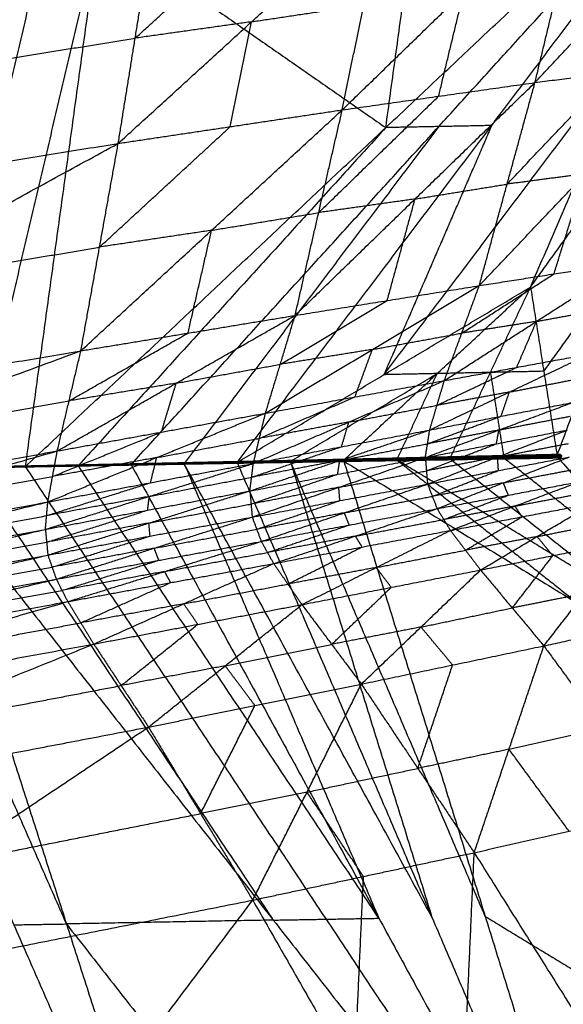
# Model space of a CAD drawing. Header units: millimetres. Extents: x -106 to 110, y -96 to 120.
# Tile 937 of 1020: x 104.61 to 105.87, y 28.83 to 31.1. Entities that reach past the tile are written whole.
import ezdxf

# ---------------------------------------------------------------- set-up
doc = ezdxf.new("R2010")
doc.units = ezdxf.units.MM
doc.header["$MEASUREMENT"] = 0
doc.layers.add('Default', color=7, linetype='Continuous', true_color=0x000000)

msp = doc.modelspace()

# ---------------------------------------------------------------- linework, layer by layer
at = {"layer": 'Default'}
for points in [[(103.8963, 30.0567, 11.5205), (104.4322, 31.3075, 10.8724), (104.9682, 32.5583, 10.2243)], [(104.1387, 30.0609, 11.6624), (104.5534, 31.3096, 10.9433), (104.9682, 32.5583, 10.2243)], [(104.3819, 30.0653, 11.8054), (104.675, 31.3118, 11.0148), (104.9682, 32.5583, 10.2243)], [(104.6258, 30.0699, 11.9495), (104.797, 31.3141, 11.0869), (104.9682, 32.5583, 10.2243)], [(105.4593, 30.8536, 11.7642), (105.5449, 31.4757, 11.3329), (105.6305, 32.0978, 10.9016)], [(104.6258, 30.0699, 11.9495), (105.4593, 30.8536, 11.7642), (106.2928, 31.6372, 11.5789)], [(104.8705, 30.0746, 12.0946), (105.5817, 30.8559, 11.8368), (106.2928, 31.6372, 11.5789)], [(105.1158, 30.0795, 12.2406), (105.7043, 30.8584, 11.9098), (106.2928, 31.6372, 11.5789)], [(105.7942, 30.485, 12.2316), (106.0435, 31.0611, 11.9053), (106.2928, 31.6372, 11.5789)], [(105.8045, 30.9577, 13.469), (106.0504, 31.2205, 13.3188), (106.2964, 31.4833, 13.1685)], [(105.3587, 30.8946, 13.598), (105.6398, 31.1672, 13.4906), (105.9208, 31.4398, 13.3832)], [(105.8045, 30.9577, 13.469), (105.8627, 31.1988, 13.4261), (105.9208, 31.4398, 13.3832)], [(104.8403, 30.817, 13.6633), (105.149, 31.0983, 13.6061), (105.4576, 31.3797, 13.5488)], [(105.3587, 30.8946, 13.598), (105.4082, 31.1372, 13.5734), (105.4576, 31.3797, 13.5488)], [(104.8795, 31.0603, 13.6547), (105.0338, 31.2009, 13.626), (105.1882, 31.3416, 13.5974)], [(104.5039, 30.0676, 11.8774), (104.6504, 30.6908, 11.4822), (104.797, 31.3141, 11.0869)], [(104.797, 31.3141, 11.0869), (105.1282, 31.0838, 11.4255), (105.4593, 30.8536, 11.7642)], [(103.6382, 30.6239, 13.5552), (104.2784, 30.9637, 13.6006), (104.9187, 31.3035, 13.646)], [(104.8403, 30.817, 13.6633), (104.8795, 31.0603, 13.6547), (104.9187, 31.3035, 13.646)], [(105.5816, 30.9262, 13.5335), (105.6107, 31.0467, 13.512), (105.6398, 31.1672, 13.4906)], [(105.149, 31.0983, 13.6061), (105.2786, 31.1178, 13.5897), (105.4082, 31.1372, 13.5734)], [(105.149, 31.0983, 13.6061), (105.0142, 31.0793, 13.6304), (104.8795, 31.0603, 13.6547)], [(105.0995, 30.8558, 13.6307), (105.1242, 30.9771, 13.6184), (105.149, 31.0983, 13.6061)], [(104.2784, 30.9637, 13.6006), (104.5789, 31.012, 13.6276), (104.8795, 31.0603, 13.6547)], [(105.455, 30.2822, 12.2361), (105.7493, 30.6717, 12.0707), (106.0435, 31.0611, 11.9053)], [(105.7942, 30.485, 12.2316), (106.0033, 30.7746, 12.0979), (106.2124, 31.0642, 11.9641)], [(105.8557, 30.0952, 12.6841), (106.034, 30.5797, 12.3241), (106.2124, 31.0642, 11.9641)], [(105.6756, 30.4881, 13.5662), (105.9209, 30.7467, 13.4297), (106.1662, 31.0052, 13.2932)], [(105.8045, 30.9577, 13.469), (105.9853, 30.9815, 13.3811), (106.1662, 31.0052, 13.2932)], [(105.74, 30.7229, 13.5176), (105.8627, 30.8522, 13.4494), (105.9853, 30.9815, 13.3811)], [(105.2495, 30.4193, 13.6559), (105.527, 30.6885, 13.5625), (105.8045, 30.9577, 13.469)], [(105.3587, 30.8946, 13.598), (105.5816, 30.9262, 13.5335), (105.8045, 30.9577, 13.469)], [(105.6756, 30.4881, 13.5662), (105.74, 30.7229, 13.5176), (105.8045, 30.9577, 13.469)], [(105.3041, 30.657, 13.6269), (105.4428, 30.7916, 13.5802), (105.5816, 30.9262, 13.5335)], [(104.7539, 30.3375, 13.687), (105.0563, 30.6161, 13.6425), (105.3587, 30.8946, 13.598)], [(104.8403, 30.817, 13.6633), (105.0995, 30.8558, 13.6307), (105.3587, 30.8946, 13.598)], [(105.2495, 30.4193, 13.6559), (105.3041, 30.657, 13.6269), (105.3587, 30.8946, 13.598)], [(105.4593, 30.8536, 11.7642), (105.1038, 30.4629, 11.8931), (104.7482, 30.0722, 12.022)], [(104.7971, 30.5773, 13.6752), (104.9483, 30.7165, 13.6529), (105.0995, 30.8558, 13.6307)], [(105.5817, 30.8559, 11.8368), (105.2874, 30.4665, 12.0022), (104.9932, 30.077, 12.1676)], [(105.7043, 30.8584, 11.9098), (105.5797, 30.5703, 12.073), (105.455, 30.2822, 12.2361)], [(105.5817, 30.8559, 11.8368), (105.5205, 30.8547, 11.8005), (105.4593, 30.8536, 11.7642)], [(105.7043, 30.8584, 11.9098), (105.643, 30.8571, 11.8733), (105.5817, 30.8559, 11.8368)], [(103.6041, 30.1426, 13.5344), (104.2222, 30.4798, 13.5989), (104.8403, 30.817, 13.6633)], [(103.6382, 30.6239, 13.5552), (104.2392, 30.7204, 13.6093), (104.8403, 30.817, 13.6633)], [(104.7539, 30.3375, 13.687), (104.7971, 30.5773, 13.6752), (104.8403, 30.817, 13.6633)], [(105.9209, 30.7467, 13.4297), (105.8305, 30.7348, 13.4737), (105.74, 30.7229, 13.5176)], [(105.8483, 30.5153, 13.499), (105.8846, 30.631, 13.4643), (105.9209, 30.7467, 13.4297)], [(105.527, 30.6885, 13.5625), (105.6335, 30.7057, 13.5401), (105.74, 30.7229, 13.5176)], [(105.527, 30.6885, 13.5625), (105.4156, 30.6727, 13.5947), (105.3041, 30.657, 13.6269)], [(105.4626, 30.4537, 13.6111), (105.4948, 30.5711, 13.5868), (105.527, 30.6885, 13.5625)], [(105.0563, 30.6161, 13.6425), (105.1802, 30.6365, 13.6347), (105.3041, 30.657, 13.6269)], [(105.0563, 30.6161, 13.6425), (104.9267, 30.5967, 13.6588), (104.7971, 30.5773, 13.6752)], [(105.0017, 30.3784, 13.6715), (105.029, 30.4972, 13.657), (105.0563, 30.6161, 13.6425)], [(104.2222, 30.4798, 13.5989), (104.5097, 30.5285, 13.637), (104.7971, 30.5773, 13.6752)], [(105.8249, 30.2901, 12.4579), (105.9295, 30.4349, 12.391), (106.034, 30.5797, 12.3241)], [(105.5947, 30.2685, 13.6256), (105.8079, 30.4054, 13.5287), (106.0211, 30.5424, 13.4317)], [(105.6756, 30.4881, 13.5662), (105.8483, 30.5153, 13.499), (106.0211, 30.5424, 13.4317)], [(105.6351, 30.3783, 13.5959), (105.7417, 30.4468, 13.5475), (105.8483, 30.5153, 13.499)], [(105.181, 30.1932, 13.6926), (105.4283, 30.3406, 13.6294), (105.6756, 30.4881, 13.5662)], [(105.2495, 30.4193, 13.6559), (105.4626, 30.4537, 13.6111), (105.6756, 30.4881, 13.5662)], [(105.5947, 30.2685, 13.6256), (105.6351, 30.3783, 13.5959), (105.6756, 30.4881, 13.5662)], [(105.1158, 30.0795, 12.2406), (105.455, 30.2822, 12.2361), (105.7942, 30.485, 12.2316)], [(105.3618, 30.0846, 12.3876), (105.578, 30.2848, 12.3096), (105.7942, 30.485, 12.2316)], [(105.6085, 30.0898, 12.5355), (105.7013, 30.2874, 12.3836), (105.7942, 30.485, 12.2316)], [(105.7942, 30.485, 12.2316), (105.8249, 30.2901, 12.4579), (105.8557, 30.0952, 12.6841)], [(105.2153, 30.3062, 13.6743), (105.3389, 30.38, 13.6427), (105.4626, 30.4537, 13.6111)], [(104.6993, 30.1059, 13.7038), (104.9744, 30.2626, 13.6798), (105.2495, 30.4193, 13.6559)], [(104.7539, 30.3375, 13.687), (105.0017, 30.3784, 13.6715), (105.2495, 30.4193, 13.6559)], [(105.181, 30.1932, 13.6926), (105.2153, 30.3062, 13.6743), (105.2495, 30.4193, 13.6559)], [(105.8079, 30.4054, 13.5287), (105.8917, 30.4208, 13.501), (105.9754, 30.4361, 13.4734)], [(105.8079, 30.4054, 13.5287), (105.7215, 30.3919, 13.5623), (105.6351, 30.3783, 13.5959)], [(105.7622, 30.2992, 13.5703), (105.785, 30.3523, 13.5495), (105.8079, 30.4054, 13.5287)], [(104.7266, 30.2217, 13.6954), (104.8642, 30.3001, 13.6834), (105.0017, 30.3784, 13.6715)], [(105.4283, 30.3406, 13.6294), (105.5317, 30.3595, 13.6127), (105.6351, 30.3783, 13.5959)], [(103.5803, 29.9047, 13.5248), (104.1671, 30.1211, 13.6059), (104.7539, 30.3375, 13.687)], [(103.6041, 30.1426, 13.5344), (104.179, 30.2401, 13.6107), (104.7539, 30.3375, 13.687)], [(104.6993, 30.1059, 13.7038), (104.7266, 30.2217, 13.6954), (104.7539, 30.3375, 13.687)], [(105.4283, 30.3406, 13.6294), (105.3218, 30.3234, 13.6519), (105.2153, 30.3062, 13.6743)], [(105.3879, 30.2308, 13.6591), (105.4081, 30.2857, 13.6443), (105.4283, 30.3406, 13.6294)], [(105.5609, 30.1543, 13.6535), (105.7453, 30.2421, 13.5842), (105.9297, 30.3298, 13.515)], [(105.5947, 30.2685, 13.6256), (105.7622, 30.2992, 13.5703), (105.9297, 30.3298, 13.515)], [(104.9744, 30.2626, 13.6798), (105.0949, 30.2844, 13.6771), (105.2153, 30.3062, 13.6743)], [(105.2388, 30.082, 12.3141), (105.4084, 30.1834, 12.3119), (105.578, 30.2848, 12.3096)], [(105.578, 30.2848, 12.3096), (105.5165, 30.2835, 12.2729), (105.455, 30.2822, 12.2361)], [(105.578, 30.2848, 12.3096), (105.5316, 30.186, 12.3856), (105.4852, 30.0872, 12.4616)], [(105.5778, 30.2114, 13.6395), (105.67, 30.2553, 13.6049), (105.7622, 30.2992, 13.5703)], [(105.7013, 30.2874, 12.3836), (105.6397, 30.2861, 12.3466), (105.578, 30.2848, 12.3096)], [(105.8249, 30.2901, 12.4579), (105.7631, 30.2887, 12.4207), (105.7013, 30.2874, 12.3836)], [(105.7013, 30.2874, 12.3836), (105.7167, 30.1899, 12.4967), (105.7321, 30.0925, 12.6098)], [(104.9744, 30.2626, 13.6798), (104.8505, 30.2422, 13.6876), (104.7266, 30.2217, 13.6954)], [(104.9402, 30.1495, 13.6982), (104.9573, 30.2061, 13.689), (104.9744, 30.2626, 13.6798)], [(105.1528, 30.0769, 13.7101), (105.3738, 30.1727, 13.6679), (105.5947, 30.2685, 13.6256)], [(105.181, 30.1932, 13.6926), (105.3879, 30.2308, 13.6591), (105.5947, 30.2685, 13.6256)], [(105.5609, 30.1543, 13.6535), (105.5778, 30.2114, 13.6395), (105.5947, 30.2685, 13.6256)], [(105.7453, 30.2421, 13.5842), (105.8279, 30.258, 13.5593), (105.9105, 30.2739, 13.5343)], [(105.7453, 30.2421, 13.5842), (105.6615, 30.2267, 13.6119), (105.5778, 30.2114, 13.6395)], [(105.726, 30.1861, 13.6036), (105.7357, 30.2141, 13.5939), (105.7453, 30.2421, 13.5842)], [(104.1671, 30.1211, 13.6059), (104.4469, 30.1714, 13.6507), (104.7266, 30.2217, 13.6954)], [(105.1669, 30.135, 13.7014), (105.2774, 30.1829, 13.6802), (105.3879, 30.2308, 13.6591)], [(105.5509, 30.0907, 13.6645), (105.7211, 30.1543, 13.6091), (105.8912, 30.2179, 13.5537)], [(105.5609, 30.1543, 13.6535), (105.726, 30.1861, 13.6036), (105.8912, 30.2179, 13.5537)], [(104.6774, 29.988, 13.7121), (104.9292, 30.0906, 13.7024), (105.181, 30.1932, 13.6926)], [(104.6993, 30.1059, 13.7038), (104.9402, 30.1495, 13.6982), (105.181, 30.1932, 13.6926)], [(105.1528, 30.0769, 13.7101), (105.1669, 30.135, 13.7014), (105.181, 30.1932, 13.6926)], [(105.3738, 30.1727, 13.6679), (105.4758, 30.192, 13.6537), (105.5778, 30.2114, 13.6395)], [(105.3738, 30.1727, 13.6679), (105.2703, 30.1539, 13.6846), (105.1669, 30.135, 13.7014)], [(105.3569, 30.1156, 13.6818), (105.3653, 30.1441, 13.6748), (105.3738, 30.1727, 13.6679)], [(105.5559, 30.1225, 13.659), (105.641, 30.1543, 13.6313), (105.726, 30.1861, 13.6036)], [(105.7211, 30.1543, 13.6091), (105.8032, 30.1702, 13.5852), (105.8854, 30.1861, 13.5613)], [(104.6884, 30.0469, 13.7079), (104.8143, 30.0982, 13.7031), (104.9402, 30.1495, 13.6982)], [(105.1449, 30.0134, 13.717), (105.3529, 30.0838, 13.6852), (105.5609, 30.1543, 13.6535)], [(105.1528, 30.0769, 13.7101), (105.3569, 30.1156, 13.6818), (105.5609, 30.1543, 13.6535)], [(105.5509, 30.0907, 13.6645), (105.7152, 30.1225, 13.6167), (105.8795, 30.1544, 13.5689)], [(105.5509, 30.0907, 13.6645), (105.5559, 30.1225, 13.659), (105.5609, 30.1543, 13.6535)], [(105.5559, 30.0292, 13.6673), (105.7177, 30.0918, 13.6181), (105.8795, 30.1544, 13.5689)], [(105.7211, 30.1543, 13.6091), (105.6385, 30.1384, 13.634), (105.5559, 30.1225, 13.659)], [(105.7152, 30.1225, 13.6167), (105.7181, 30.1384, 13.6129), (105.7211, 30.1543, 13.6091)], [(104.9292, 30.0906, 13.7024), (105.0481, 30.1128, 13.7019), (105.1669, 30.135, 13.7014)], [(105.3529, 30.0838, 13.6852), (105.4544, 30.1032, 13.6721), (105.5559, 30.1225, 13.659)], [(105.5534, 30.0599, 13.6659), (105.6343, 30.0912, 13.6413), (105.7152, 30.1225, 13.6167)], [(105.7177, 30.0918, 13.6181), (105.7998, 30.1075, 13.5945), (105.8819, 30.1232, 13.5709)], [(103.5721, 29.7853, 13.521), (104.1357, 29.9456, 13.6124), (104.6993, 30.1059, 13.7038)], [(103.5803, 29.9047, 13.5248), (104.1398, 30.0053, 13.6143), (104.6993, 30.1059, 13.7038)], [(104.6774, 29.988, 13.7121), (104.6884, 30.0469, 13.7079), (104.6993, 30.1059, 13.7038)], [(105.1489, 30.0451, 13.7136), (105.2529, 30.0804, 13.6977), (105.3569, 30.1156, 13.6818)], [(105.4064, 30.0874, 12.4008), (105.6339, 30.0927, 12.5382), (105.8615, 30.0981, 12.6756)], [(105.4149, 30.0875, 12.4129), (105.6382, 30.0928, 12.5443), (105.8615, 30.0981, 12.6756)], [(105.8583, 30.0976, 12.68), (105.8599, 30.0978, 12.6778), (105.8615, 30.0981, 12.6756)], [(105.8615, 30.0981, 12.6756), (105.8626, 30.0978, 12.6741), (105.8638, 30.0974, 12.6726)], [(104.3986, 30.0662, 11.809), (104.6478, 30.0709, 11.954), (104.8971, 30.0756, 12.0989)], [(104.402, 30.0665, 11.8119), (104.6529, 30.0715, 11.9582), (104.9038, 30.0766, 12.1045)], [(104.402, 30.0665, 11.8119), (104.6496, 30.0711, 11.9554), (104.8971, 30.0756, 12.0989)], [(104.4047, 30.0663, 11.8162), (104.6543, 30.0715, 11.9604), (104.9038, 30.0766, 12.1045)], [(104.4047, 30.0663, 11.8162), (104.657, 30.0714, 11.9645), (104.9094, 30.0765, 12.1129)], [(104.6258, 30.0699, 11.9495), (104.7676, 30.0732, 12.0312), (104.9094, 30.0765, 12.1129)], [(104.6496, 30.0711, 11.9554), (104.775, 30.0736, 12.0286), (104.9005, 30.0761, 12.1017)], [(104.9005, 30.0761, 12.1017), (104.7767, 30.0738, 12.03), (104.6529, 30.0715, 11.9582)], [(104.6543, 30.0715, 11.9604), (104.7804, 30.074, 12.0345), (104.9066, 30.0766, 12.1087)], [(104.9066, 30.0766, 12.1087), (104.7818, 30.074, 12.0366), (104.657, 30.0714, 11.9645)], [(104.6718, 29.9246, 13.7154), (104.9123, 30.0008, 13.7128), (105.1528, 30.0769, 13.7101)], [(104.6774, 29.988, 13.7121), (104.9151, 30.0324, 13.7111), (105.1528, 30.0769, 13.7101)], [(104.9292, 30.0906, 13.7024), (104.8088, 30.0687, 13.7051), (104.6884, 30.0469, 13.7079)], [(104.8899, 30.0756, 12.1037), (104.819, 30.0739, 12.0629), (104.7482, 30.0722, 12.022)], [(104.7676, 30.0732, 12.0312), (104.8288, 30.0744, 12.0675), (104.8899, 30.0756, 12.1037)], [(104.8705, 30.0746, 12.0946), (104.9932, 30.077, 12.1676), (105.1158, 30.0795, 12.2406)], [(104.8705, 30.0735, 12.0939), (104.9932, 30.0757, 12.1669), (105.116, 30.0779, 12.2398)], [(104.8705, 30.0746, 12.0946), (104.8899, 30.0756, 12.1037), (104.9094, 30.0765, 12.1129)], [(104.999, 30.0758, 12.168), (104.9376, 30.0747, 12.1315), (104.8762, 30.0736, 12.095)], [(104.8762, 30.0736, 12.095), (104.9347, 30.0747, 12.1309), (104.9932, 30.0757, 12.1669)], [(104.8819, 30.0738, 12.0961), (105.1281, 30.078, 12.242), (105.3744, 30.0821, 12.3878)], [(104.8819, 30.0738, 12.0961), (104.999, 30.0758, 12.168), (105.116, 30.0779, 12.2398)], [(105.132, 30.0783, 12.2419), (105.0089, 30.0762, 12.169), (104.8858, 30.0741, 12.0961)], [(104.8897, 30.0745, 12.0961), (105.1377, 30.0789, 12.2422), (105.3858, 30.0833, 12.3882)], [(104.8897, 30.0745, 12.0961), (105.132, 30.0783, 12.2419), (105.3744, 30.0821, 12.3878)], [(104.8897, 30.0745, 12.0961), (104.8934, 30.0751, 12.0975), (104.8971, 30.0756, 12.0989)], [(104.8899, 30.0756, 12.1037), (104.9513, 30.0768, 12.1402), (105.0126, 30.078, 12.1768)], [(104.9932, 30.077, 12.1676), (104.9415, 30.0763, 12.1357), (104.8899, 30.0756, 12.1037)], [(105.1414, 30.0795, 12.2436), (105.0174, 30.0773, 12.1705), (104.8934, 30.0751, 12.0975)], [(104.8971, 30.0756, 12.0989), (105.1468, 30.0806, 12.2457), (105.3965, 30.0855, 12.3925)], [(104.8971, 30.0756, 12.0989), (105.1414, 30.0795, 12.2436), (105.3858, 30.0833, 12.3882)], [(104.8971, 30.0756, 12.0989), (104.9005, 30.0761, 12.1017), (104.9038, 30.0766, 12.1045)], [(105.1502, 30.081, 12.2485), (105.0253, 30.0786, 12.1751), (104.9005, 30.0761, 12.1017)], [(104.9038, 30.0766, 12.1045), (105.1551, 30.082, 12.2527), (105.4064, 30.0874, 12.4008)], [(104.9038, 30.0766, 12.1045), (105.1502, 30.081, 12.2485), (105.3965, 30.0855, 12.3925)], [(104.9038, 30.0766, 12.1045), (104.9066, 30.0766, 12.1087), (104.9094, 30.0765, 12.1129)], [(105.1579, 30.082, 12.2568), (105.0322, 30.0793, 12.1828), (104.9066, 30.0766, 12.1087)], [(104.9094, 30.0765, 12.1129), (105.1621, 30.082, 12.2629), (105.4149, 30.0875, 12.4129)], [(104.9094, 30.0765, 12.1129), (105.1579, 30.082, 12.2568), (105.4064, 30.0874, 12.4008)], [(104.9094, 30.0765, 12.1129), (105.0126, 30.078, 12.1768), (105.1158, 30.0795, 12.2406)], [(104.9151, 30.0324, 13.7111), (104.9222, 30.0615, 13.7067), (104.9292, 30.0906, 13.7024)], [(104.9932, 30.0757, 12.1669), (105.2183, 29.5506, 11.678), (105.4433, 29.0254, 11.1891)], [(105.5661, 29.0276, 11.2621), (105.2797, 29.5517, 11.7145), (104.9932, 30.0757, 12.1669)], [(104.999, 30.0758, 12.168), (105.1221, 30.0779, 12.2409), (105.2452, 30.08, 12.3138)], [(105.1281, 30.078, 12.242), (105.0635, 30.0769, 12.205), (104.999, 30.0758, 12.168)], [(105.2654, 30.0835, 12.3268), (105.139, 30.0807, 12.2518), (105.0126, 30.078, 12.1768)], [(105.1158, 30.0795, 12.2406), (105.2654, 30.0835, 12.3268), (105.4149, 30.0875, 12.4129)], [(105.1158, 30.0795, 12.2406), (105.2388, 30.082, 12.3141), (105.3618, 30.0846, 12.3876)], [(105.116, 30.0779, 12.2398), (105.2392, 30.0801, 12.3133), (105.3623, 30.0823, 12.3867)], [(105.116, 30.0779, 12.2398), (105.2452, 30.08, 12.3138), (105.3744, 30.0821, 12.3878)], [(105.116, 30.0779, 12.2398), (105.5661, 29.0276, 11.2621), (106.0162, 27.9773, 10.2843)], [(105.1281, 30.078, 12.242), (105.1301, 30.0781, 12.242), (105.132, 30.0783, 12.2419)], [(105.132, 30.0783, 12.2419), (105.256, 30.0805, 12.315), (105.3801, 30.0827, 12.388)], [(105.3801, 30.0827, 12.388), (105.2589, 30.0808, 12.3151), (105.1377, 30.0789, 12.2422)], [(105.1377, 30.0789, 12.2422), (105.1396, 30.0792, 12.2429), (105.1414, 30.0795, 12.2436)], [(105.1414, 30.0795, 12.2436), (105.2663, 30.0819, 12.317), (105.3911, 30.0844, 12.3904)], [(105.1449, 30.0134, 13.717), (105.3479, 30.052, 13.6907), (105.5509, 30.0907, 13.6645)], [(105.1449, 30.0134, 13.717), (105.1489, 30.0451, 13.7136), (105.1528, 30.0769, 13.7101)], [(105.3911, 30.0844, 12.3904), (105.269, 30.0825, 12.3181), (105.1468, 30.0806, 12.2457)], [(105.1468, 30.0806, 12.2457), (105.1485, 30.0808, 12.2471), (105.1502, 30.081, 12.2485)], [(105.3529, 30.0838, 13.6852), (105.2509, 30.0645, 13.6994), (105.1489, 30.0451, 13.7136)], [(105.1502, 29.9529, 13.7188), (105.3506, 30.0218, 13.6916), (105.5509, 30.0907, 13.6645)], [(105.1502, 30.081, 12.2485), (105.2758, 30.0837, 12.3226), (105.4015, 30.0864, 12.3967)], [(105.4015, 30.0864, 12.3967), (105.2783, 30.0842, 12.3247), (105.1551, 30.082, 12.2527)], [(105.1551, 30.082, 12.2527), (105.1565, 30.082, 12.2548), (105.1579, 30.082, 12.2568)], [(105.1579, 30.082, 12.2568), (105.2842, 30.0847, 12.3319), (105.4106, 30.0874, 12.4069)], [(105.4106, 30.0874, 12.4069), (105.2864, 30.0847, 12.3349), (105.1621, 30.082, 12.2629)], [(105.1621, 30.082, 12.2629), (105.2137, 30.0827, 12.2948), (105.2654, 30.0835, 12.3268)], [(105.3884, 30.086, 12.4003), (105.3136, 30.084, 12.3572), (105.2388, 30.082, 12.3141)], [(105.2392, 30.0801, 12.3133), (105.3037, 30.0812, 12.3503), (105.3683, 30.0822, 12.3873)], [(105.2452, 30.08, 12.3138), (105.2422, 30.0801, 12.3135), (105.2392, 30.0801, 12.3133)], [(105.2392, 30.0801, 12.3133), (105.4026, 29.5539, 11.7877), (105.5661, 29.0276, 11.2621)], [(105.6893, 29.0298, 11.3355), (105.4642, 29.555, 11.8244), (105.2392, 30.0801, 12.3133)], [(105.2654, 30.0835, 12.3268), (105.3269, 30.0848, 12.3635), (105.3884, 30.086, 12.4003)], [(105.3479, 30.052, 13.6907), (105.3504, 30.0679, 13.688), (105.3529, 30.0838, 13.6852)], [(105.3618, 30.0846, 12.3876), (105.4852, 30.0872, 12.4616), (105.6085, 30.0898, 12.5355)], [(105.3618, 30.0846, 12.3876), (105.3884, 30.086, 12.4003), (105.4149, 30.0875, 12.4129)], [(105.3623, 30.0823, 12.3867), (105.4858, 30.0846, 12.4606), (105.6093, 30.0869, 12.5345)], [(105.3623, 30.0823, 12.3867), (105.3683, 30.0822, 12.3873), (105.3744, 30.0821, 12.3878)], [(105.3623, 30.0823, 12.3867), (105.6893, 29.0298, 11.3355), (106.0162, 27.9773, 10.2843)], [(105.3623, 30.0823, 12.3867), (105.9043, 29.7533, 12.2115), (106.4463, 29.4243, 12.0364)], [(105.3683, 30.0822, 12.3873), (105.4271, 30.0834, 12.4239), (105.4858, 30.0846, 12.4606)], [(105.3744, 30.0821, 12.3878), (105.6189, 30.0861, 12.5313), (105.8635, 30.09, 12.6748)], [(105.3744, 30.0821, 12.3878), (105.6174, 30.086, 12.5334), (105.8604, 30.0898, 12.679)], [(105.3744, 30.0821, 12.3878), (105.4918, 30.0845, 12.4612), (105.6093, 30.0869, 12.5345)], [(105.3744, 30.0821, 12.3878), (105.3801, 30.0827, 12.388), (105.3858, 30.0833, 12.3882)], [(105.3801, 30.0827, 12.388), (105.4995, 30.0844, 12.4597), (105.6189, 30.0861, 12.5313)], [(105.3858, 30.0833, 12.3882), (105.6258, 30.0883, 12.5295), (105.8659, 30.0933, 12.6707)], [(105.3858, 30.0833, 12.3882), (105.6258, 30.0879, 12.5296), (105.8658, 30.0924, 12.671)], [(105.3858, 30.0833, 12.3882), (105.6255, 30.0873, 12.5302), (105.8652, 30.0912, 12.6722)], [(105.3858, 30.0833, 12.3882), (105.6246, 30.0867, 12.5315), (105.8635, 30.09, 12.6748)], [(105.3858, 30.0833, 12.3882), (105.3911, 30.0844, 12.3904), (105.3965, 30.0855, 12.3925)], [(105.3884, 30.086, 12.4003), (105.45, 30.0873, 12.4372), (105.5117, 30.0886, 12.4742)], [(105.4852, 30.0872, 12.4616), (105.4368, 30.0866, 12.4309), (105.3884, 30.086, 12.4003)], [(105.6312, 30.0894, 12.5316), (105.5112, 30.0869, 12.461), (105.3911, 30.0844, 12.3904)], [(105.3965, 30.0855, 12.3925), (105.6308, 30.0909, 12.5319), (105.865, 30.0963, 12.6712)], [(105.3965, 30.0855, 12.3925), (105.631, 30.0905, 12.5317), (105.8655, 30.0954, 12.6708)], [(105.3965, 30.0855, 12.3925), (105.6312, 30.0899, 12.5316), (105.8658, 30.0943, 12.6706)], [(105.3965, 30.0855, 12.3925), (105.6312, 30.0894, 12.5316), (105.8659, 30.0933, 12.6707)], [(105.3965, 30.0855, 12.3925), (105.4015, 30.0864, 12.3967), (105.4064, 30.0874, 12.4008)], [(105.4015, 30.0864, 12.3967), (105.5161, 30.0887, 12.4643), (105.6308, 30.0909, 12.5319)], [(105.4064, 30.0874, 12.4008), (105.6351, 30.0924, 12.5367), (105.8638, 30.0974, 12.6726)], [(105.4064, 30.0874, 12.4008), (105.6357, 30.0918, 12.536), (105.865, 30.0963, 12.6712)], [(105.4064, 30.0874, 12.4008), (105.4106, 30.0874, 12.4069), (105.4149, 30.0875, 12.4129)], [(105.6382, 30.0928, 12.5443), (105.5244, 30.0901, 12.4756), (105.4106, 30.0874, 12.4069)], [(105.4149, 30.0875, 12.4129), (105.6366, 30.0925, 12.5465), (105.8583, 30.0976, 12.68)], [(105.4149, 30.0875, 12.4129), (105.6358, 30.0921, 12.5476), (105.8568, 30.0966, 12.6823)], [(105.4149, 30.0875, 12.4129), (105.5117, 30.0886, 12.4742), (105.6085, 30.0898, 12.5355)], [(105.4858, 30.0846, 12.4606), (105.4888, 30.0846, 12.4609), (105.4918, 30.0845, 12.4612)], [(105.4858, 30.0846, 12.4606), (105.6951, 29.919, 12.3361), (105.9043, 29.7533, 12.2115)], [(106.0278, 29.7556, 12.2854), (105.7568, 29.9201, 12.373), (105.4858, 30.0846, 12.4606)], [(105.6174, 30.086, 12.5334), (105.5546, 30.0852, 12.4973), (105.4918, 30.0845, 12.4612)], [(105.7326, 30.0932, 12.6089), (105.6222, 30.0909, 12.5415), (105.5117, 30.0886, 12.4742)], [(105.5117, 30.0886, 12.4742), (105.5738, 30.0903, 12.5109), (105.6358, 30.0921, 12.5476)], [(105.5509, 30.0907, 13.6645), (105.5534, 30.0599, 13.6659), (105.5559, 30.0292, 13.6673)], [(105.7177, 30.0918, 13.6181), (105.6355, 30.0759, 13.642), (105.5534, 30.0599, 13.6659)], [(105.5559, 30.0292, 13.6673), (105.72, 30.0606, 13.6201), (105.8842, 30.092, 13.5729)], [(105.5782, 29.9725, 13.6608), (105.7312, 30.0322, 13.6169), (105.8842, 30.092, 13.5729)], [(105.6085, 30.0898, 12.5355), (105.7326, 30.0932, 12.6089), (105.8568, 30.0966, 12.6823)], [(105.6085, 30.0898, 12.5355), (105.7321, 30.0925, 12.6098), (105.8557, 30.0952, 12.6841)], [(105.6093, 30.0869, 12.5345), (105.7332, 30.0891, 12.6089), (105.857, 30.0914, 12.6832)], [(105.6093, 30.0869, 12.5345), (105.7349, 30.0883, 12.6068), (105.8604, 30.0898, 12.679)], [(105.6093, 30.0869, 12.5345), (106.0278, 29.7556, 12.2854), (106.4463, 29.4243, 12.0364)], [(105.6174, 30.086, 12.5334), (105.7397, 30.0879, 12.6052), (105.8619, 30.0899, 12.6769)], [(105.7349, 30.0883, 12.6068), (105.6761, 30.0871, 12.5701), (105.6174, 30.086, 12.5334)], [(105.8619, 30.0899, 12.6769), (105.7404, 30.088, 12.6041), (105.6189, 30.0861, 12.5313)], [(105.6189, 30.0861, 12.5313), (105.6218, 30.0864, 12.5314), (105.6246, 30.0867, 12.5315)], [(105.6246, 30.0867, 12.5315), (105.7445, 30.0886, 12.6025), (105.8644, 30.0906, 12.6735)], [(105.6255, 30.0873, 12.5302), (105.6251, 30.087, 12.5309), (105.6246, 30.0867, 12.5315)], [(105.6255, 30.0873, 12.5302), (105.7455, 30.0895, 12.6009), (105.8655, 30.0918, 12.6716)], [(105.6258, 30.0879, 12.5296), (105.6257, 30.0876, 12.5299), (105.6255, 30.0873, 12.5302)], [(105.8659, 30.0929, 12.6709), (105.7459, 30.0906, 12.6002), (105.6258, 30.0883, 12.5295)], [(105.6258, 30.0883, 12.5295), (105.6285, 30.0888, 12.5305), (105.6312, 30.0894, 12.5316)], [(105.6258, 30.0883, 12.5295), (105.6258, 30.0881, 12.5296), (105.6258, 30.0879, 12.5296)], [(105.8652, 30.0959, 12.671), (105.748, 30.0934, 12.6015), (105.6308, 30.0909, 12.5319)], [(105.6308, 30.0909, 12.5319), (105.6332, 30.0914, 12.534), (105.6357, 30.0918, 12.536)], [(105.631, 30.0905, 12.5317), (105.7481, 30.0932, 12.6014), (105.8652, 30.0959, 12.671)], [(105.8656, 30.0949, 12.6707), (105.7483, 30.0927, 12.6012), (105.631, 30.0905, 12.5317)], [(105.631, 30.0905, 12.5317), (105.6311, 30.0902, 12.5316), (105.6312, 30.0899, 12.5316)], [(105.6312, 30.0894, 12.5316), (105.7486, 30.0916, 12.6011), (105.8659, 30.0938, 12.6707)], [(105.6312, 30.0899, 12.5316), (105.6312, 30.0896, 12.5316), (105.6312, 30.0894, 12.5316)], [(105.8626, 30.0978, 12.6741), (105.7483, 30.0952, 12.6062), (105.6339, 30.0927, 12.5382)], [(105.6339, 30.0927, 12.5382), (105.636, 30.0928, 12.5412), (105.6382, 30.0928, 12.5443)], [(105.6339, 30.0927, 12.5382), (105.6345, 30.0926, 12.5375), (105.6351, 30.0924, 12.5367)], [(105.8644, 30.0968, 12.6719), (105.7497, 30.0946, 12.6043), (105.6351, 30.0924, 12.5367)], [(105.6357, 30.0918, 12.536), (105.75, 30.0943, 12.604), (105.8644, 30.0968, 12.6719)], [(105.8576, 30.0971, 12.6812), (105.7467, 30.0946, 12.6144), (105.6358, 30.0921, 12.5476)], [(105.6358, 30.0921, 12.5476), (105.6362, 30.0923, 12.547), (105.6366, 30.0925, 12.5465)], [(105.8599, 30.0978, 12.6778), (105.7482, 30.0952, 12.6122), (105.6366, 30.0925, 12.5465)], [(105.6366, 30.0925, 12.5465), (105.6374, 30.0926, 12.5454), (105.6382, 30.0928, 12.5443)], [(105.72, 30.0606, 13.6201), (105.7189, 30.0762, 13.6191), (105.7177, 30.0918, 13.6181)], [(105.8563, 30.0959, 12.6832), (105.7942, 30.0942, 12.6465), (105.7321, 30.0925, 12.6098)], [(105.7326, 30.0932, 12.6089), (105.7945, 30.0946, 12.646), (105.8563, 30.0959, 12.6832)], [(105.7332, 30.0891, 12.6089), (105.7959, 30.0899, 12.645), (105.8587, 30.0906, 12.6811)], [(105.7349, 30.0883, 12.6068), (105.734, 30.0887, 12.6078), (105.7332, 30.0891, 12.6089)], [(106.1517, 29.7579, 12.3598), (105.9424, 29.9235, 12.4843), (105.7332, 30.0891, 12.6089)], [(105.8557, 30.0952, 12.6841), (105.8563, 30.0959, 12.6832), (105.8568, 30.0966, 12.6823)], [(105.8568, 30.0966, 12.6823), (105.8576, 30.0971, 12.6812), (105.8583, 30.0976, 12.68)], [(105.857, 30.0914, 12.6832), (105.8587, 30.0906, 12.6811), (105.8604, 30.0898, 12.679)], [(105.857, 30.0914, 12.6832), (106.1517, 29.7579, 12.3598), (106.4463, 29.4243, 12.0364)], [(105.8604, 30.0898, 12.679), (105.8619, 30.0899, 12.6769), (105.8635, 30.09, 12.6748)], [(105.8635, 30.09, 12.6748), (105.8644, 30.0906, 12.6735), (105.8652, 30.0912, 12.6722)], [(105.8638, 30.0974, 12.6726), (105.8644, 30.0968, 12.6719), (105.865, 30.0963, 12.6712)], [(105.865, 30.0963, 12.6712), (105.8652, 30.0959, 12.671), (105.8655, 30.0954, 12.6708)], [(105.8652, 30.0912, 12.6722), (105.8655, 30.0918, 12.6716), (105.8658, 30.0924, 12.671)], [(105.8655, 30.0954, 12.6708), (105.8656, 30.0949, 12.6707), (105.8658, 30.0943, 12.6706)], [(105.8658, 30.0943, 12.6706), (105.8659, 30.0938, 12.6707), (105.8659, 30.0933, 12.6707)], [(105.8658, 30.0924, 12.671), (105.8659, 30.0929, 12.6709), (105.8659, 30.0933, 12.6707)], [(103.8963, 30.0567, 11.5205), (104.4778, 29.0081, 10.6214), (105.0592, 27.9595, 9.7224)], [(104.1386, 30.0608, 11.6622), (104.5989, 29.0102, 10.6923), (105.0592, 27.9595, 9.7224)], [(104.7205, 29.0122, 10.7637), (104.4903, 29.5376, 11.2487), (104.2602, 30.0629, 11.7336)], [(104.3817, 30.065, 11.8051), (104.5037, 30.0671, 11.877), (104.6257, 30.0692, 11.949)], [(104.3817, 30.065, 11.8051), (104.7205, 29.0122, 10.7637), (105.0592, 27.9595, 9.7224)], [(104.3817, 30.065, 11.8051), (105.199, 29.0211, 11.0447), (106.0162, 27.9773, 10.2843)], [(104.3819, 30.0653, 11.8054), (104.5039, 30.0676, 11.8774), (104.6258, 30.0699, 11.9495)], [(104.3906, 30.0655, 11.8078), (104.6363, 30.0696, 11.952), (104.8819, 30.0738, 12.0961)], [(104.3906, 30.0655, 11.8078), (104.5082, 30.0673, 11.8784), (104.6257, 30.0692, 11.949)], [(104.6383, 30.0698, 11.9519), (104.5155, 30.0677, 11.8798), (104.3927, 30.0657, 11.8077)], [(104.3947, 30.0658, 11.8077), (104.6422, 30.0702, 11.9519), (104.8897, 30.0745, 12.0961)], [(104.3947, 30.0658, 11.8077), (104.6383, 30.0698, 11.9519), (104.8819, 30.0738, 12.0961)], [(104.6441, 30.0704, 11.9526), (104.5204, 30.0682, 11.8804), (104.3966, 30.066, 11.8083)], [(104.3986, 30.0662, 11.809), (104.6441, 30.0704, 11.9526), (104.8897, 30.0745, 12.0961)], [(104.6496, 30.0711, 11.9554), (104.5249, 30.0687, 11.8829), (104.4003, 30.0663, 11.8105)], [(104.6543, 30.0715, 11.9604), (104.5288, 30.0689, 11.8872), (104.4033, 30.0664, 11.8141)], [(104.4047, 30.0663, 11.8162), (104.5153, 30.0681, 11.8829), (104.6258, 30.0699, 11.9495)], [(104.5037, 30.0671, 11.877), (104.8513, 29.5441, 11.4609), (105.199, 29.0211, 11.0447)], [(104.5082, 30.0673, 11.8784), (104.631, 30.0694, 11.9505), (104.7538, 30.0715, 12.0225)], [(104.6363, 30.0696, 11.952), (104.5722, 30.0685, 11.9152), (104.5082, 30.0673, 11.8784)], [(104.5153, 30.0681, 11.8829), (104.5861, 30.0698, 11.9237), (104.657, 30.0714, 11.9645)], [(104.6257, 30.0692, 11.949), (104.7538, 30.0715, 12.0225), (104.8819, 30.0738, 12.0961)], [(104.6257, 30.0692, 11.949), (104.7481, 30.0714, 12.0214), (104.8705, 30.0735, 12.0939)], [(104.6257, 30.0692, 11.949), (105.321, 29.0232, 11.1167), (106.0162, 27.9773, 10.2843)], [(104.6258, 30.0699, 11.9495), (104.7482, 30.0722, 12.022), (104.8705, 30.0746, 12.0946)], [(104.6363, 30.0696, 11.952), (104.6373, 30.0697, 11.9519), (104.6383, 30.0698, 11.9519)], [(104.6383, 30.0698, 11.9519), (104.762, 30.072, 12.024), (104.8858, 30.0741, 12.0961)], [(104.8858, 30.0741, 12.0961), (104.764, 30.0722, 12.024), (104.6422, 30.0702, 11.9519)], [(104.6422, 30.0702, 11.9519), (104.6432, 30.0703, 11.9522), (104.6441, 30.0704, 11.9526)], [(104.6441, 30.0704, 11.9526), (104.7688, 30.0727, 12.025), (104.8934, 30.0751, 12.0975)], [(104.8934, 30.0751, 12.0975), (104.7706, 30.073, 12.0257), (104.6478, 30.0709, 11.954)], [(104.6478, 30.0709, 11.954), (104.6487, 30.071, 11.9547), (104.6496, 30.0711, 11.9554)], [(104.6529, 30.0715, 11.9582), (104.6536, 30.0715, 11.9593), (104.6543, 30.0715, 11.9604)], [(104.657, 30.0714, 11.9645), (104.7123, 30.0723, 11.9979), (104.7676, 30.0732, 12.0312)], [(104.7481, 30.0714, 12.0214), (104.8121, 30.0725, 12.0582), (104.8762, 30.0736, 12.095)], [(105.4433, 29.0254, 11.1891), (105.0957, 29.5484, 11.6053), (104.7481, 30.0714, 12.0214)], [(104.8762, 30.0736, 12.095), (104.815, 30.0726, 12.0588), (104.7538, 30.0715, 12.0225)], [(104.8705, 30.0735, 12.0939), (104.8762, 30.0736, 12.095), (104.8819, 30.0738, 12.0961)], [(104.8705, 30.0735, 12.0939), (105.4433, 29.0254, 11.1891), (106.0162, 27.9773, 10.2843)], [(104.8819, 30.0738, 12.0961), (104.8858, 30.0741, 12.0961), (104.8897, 30.0745, 12.0961)], [(105.3506, 30.0218, 13.6916), (105.452, 30.0409, 13.6788), (105.5534, 30.0599, 13.6659)], [(105.567, 30.0009, 13.6641), (105.6435, 30.0307, 13.6421), (105.72, 30.0606, 13.6201)], [(105.7312, 30.0322, 13.6169), (105.8135, 30.0478, 13.5926), (105.8959, 30.0634, 13.5684)], [(102.5033, 30.0342, 10.7196), (103.7813, 28.9968, 10.221), (105.0592, 27.9595, 9.7224)], [(104.1357, 29.9456, 13.6124), (104.412, 29.9963, 13.6602), (104.6884, 30.0469, 13.7079)], [(104.6746, 29.9563, 13.7138), (104.7948, 29.9944, 13.7124), (104.9151, 30.0324, 13.7111)], [(104.9123, 30.0008, 13.7128), (105.0306, 30.023, 13.7132), (105.1489, 30.0451, 13.7136)], [(105.1476, 29.9831, 13.7179), (105.2477, 30.0176, 13.7043), (105.3479, 30.052, 13.6907)], [(105.7312, 30.0322, 13.6169), (105.6491, 30.0165, 13.6405), (105.567, 30.0009, 13.6641)], [(105.5782, 29.9725, 13.6608), (105.7429, 30.0036, 13.6124), (105.9076, 30.0348, 13.5639)], [(105.6089, 29.9221, 13.6498), (105.7582, 29.9784, 13.6068), (105.9076, 30.0348, 13.5639)], [(105.7429, 30.0036, 13.6124), (105.737, 30.0179, 13.6146), (105.7312, 30.0322, 13.6169)], [(104.6718, 29.9246, 13.7154), (104.9083, 29.969, 13.7162), (105.1449, 30.0134, 13.717)], [(104.6775, 29.8651, 13.7163), (104.9112, 29.9392, 13.7166), (105.1449, 30.0134, 13.717)], [(105.1449, 30.0134, 13.717), (105.1476, 29.9831, 13.7179), (105.1502, 29.9529, 13.7188)], [(105.3506, 30.0218, 13.6916), (105.2491, 30.0024, 13.7048), (105.1476, 29.9831, 13.7179)], [(105.1502, 29.9529, 13.7188), (105.353, 29.991, 13.6931), (105.5559, 30.0292, 13.6673)], [(105.1712, 29.8966, 13.7147), (105.3635, 29.9629, 13.691), (105.5559, 30.0292, 13.6673)], [(105.353, 29.991, 13.6931), (105.3518, 30.0064, 13.6923), (105.3506, 30.0218, 13.6916)], [(105.5559, 30.0292, 13.6673), (105.567, 30.0009, 13.6641), (105.5782, 29.9725, 13.6608)], [(105.7582, 29.9784, 13.6068), (105.841, 29.9942, 13.5815), (105.9238, 30.0099, 13.5562)], [(103.5716, 29.7228, 13.5195), (104.1245, 29.8554, 13.6158), (104.6774, 29.988, 13.7121)], [(103.5721, 29.7853, 13.521), (104.1247, 29.8866, 13.6166), (104.6774, 29.988, 13.7121)], [(104.6718, 29.9246, 13.7154), (104.6746, 29.9563, 13.7138), (104.6774, 29.988, 13.7121)], [(104.9123, 30.0008, 13.7128), (104.7934, 29.9785, 13.7133), (104.6746, 29.9563, 13.7138)], [(104.9083, 29.969, 13.7162), (104.9103, 29.9849, 13.7145), (104.9123, 30.0008, 13.7128)], [(105.1607, 29.9248, 13.7167), (105.2569, 29.9579, 13.7049), (105.353, 29.991, 13.6931)], [(105.3635, 29.9629, 13.691), (105.4653, 29.9819, 13.6775), (105.567, 30.0009, 13.6641)], [(105.5935, 29.9473, 13.6553), (105.6682, 29.9755, 13.6338), (105.7429, 30.0036, 13.6124)], [(105.6089, 29.9221, 13.6498), (105.7744, 29.9536, 13.5991), (105.9399, 29.9851, 13.5485)], [(105.6786, 29.8307, 13.6235), (105.8093, 29.9079, 13.586), (105.9399, 29.9851, 13.5485)], [(104.6746, 29.8949, 13.7158), (104.7915, 29.9319, 13.716), (104.9083, 29.969, 13.7162)], [(104.9112, 29.9392, 13.7166), (105.0294, 29.9612, 13.7173), (105.1476, 29.9831, 13.7179)], [(105.3635, 29.9629, 13.691), (105.2621, 29.9438, 13.7039), (105.1607, 29.9248, 13.7167)], [(105.1712, 29.8966, 13.7147), (105.3747, 29.9346, 13.6877), (105.5782, 29.9725, 13.6608)], [(105.2, 29.8455, 13.7078), (105.3891, 29.909, 13.6843), (105.5782, 29.9725, 13.6608)], [(105.3747, 29.9346, 13.6877), (105.3691, 29.9487, 13.6894), (105.3635, 29.9629, 13.691)], [(105.5782, 29.9725, 13.6608), (105.5935, 29.9473, 13.6553), (105.6089, 29.9221, 13.6498)], [(105.7582, 29.9784, 13.6068), (105.6759, 29.9629, 13.6311), (105.5935, 29.9473, 13.6553)], [(105.7744, 29.9536, 13.5991), (105.7663, 29.966, 13.603), (105.7582, 29.9784, 13.6068)], [(104.1245, 29.8554, 13.6158), (104.3995, 29.9058, 13.6648), (104.6746, 29.9563, 13.7138)], [(104.9112, 29.9392, 13.7166), (104.7929, 29.9171, 13.7162), (104.6746, 29.8949, 13.7158)], [(104.6775, 29.8651, 13.7163), (104.9139, 29.909, 13.7175), (105.1502, 29.9529, 13.7188)], [(104.697, 29.8094, 13.7142), (104.9236, 29.8811, 13.7165), (105.1502, 29.9529, 13.7188)], [(104.9139, 29.909, 13.7175), (104.9125, 29.9241, 13.7171), (104.9112, 29.9392, 13.7166)], [(105.1502, 29.9529, 13.7188), (105.1607, 29.9248, 13.7167), (105.1712, 29.8966, 13.7147)], [(105.3891, 29.909, 13.6843), (105.4913, 29.9281, 13.6698), (105.5935, 29.9473, 13.6553)], [(105.6437, 29.8764, 13.6367), (105.7091, 29.915, 13.6179), (105.7744, 29.9536, 13.5991)], [(105.8093, 29.9079, 13.586), (105.8929, 29.9245, 13.558), (105.9765, 29.9411, 13.53)], [(103.5716, 29.7228, 13.5195), (104.1217, 29.8237, 13.6175), (104.6718, 29.9246, 13.7154)], [(103.5784, 29.6651, 13.5191), (104.1251, 29.7949, 13.6173), (104.6718, 29.9246, 13.7154)], [(104.6718, 29.9246, 13.7154), (104.6746, 29.8949, 13.7158), (104.6775, 29.8651, 13.7163)], [(104.9236, 29.8811, 13.7165), (105.0422, 29.9029, 13.7166), (105.1607, 29.9248, 13.7167)], [(105.1856, 29.8711, 13.7112), (105.2801, 29.9028, 13.6995), (105.3747, 29.9346, 13.6877)], [(105.2, 29.8455, 13.7078), (105.4044, 29.8838, 13.6788), (105.6089, 29.9221, 13.6498)], [(105.2653, 29.7506, 13.6917), (105.4371, 29.8364, 13.6707), (105.6089, 29.9221, 13.6498)], [(105.6089, 29.9221, 13.6498), (105.6437, 29.8764, 13.6367), (105.6786, 29.8307, 13.6235)], [(104.1251, 29.7949, 13.6173), (104.3999, 29.8449, 13.6666), (104.6746, 29.8949, 13.7158)], [(104.6873, 29.8373, 13.7153), (104.8006, 29.8731, 13.7164), (104.9139, 29.909, 13.7175)], [(104.697, 29.8094, 13.7142), (104.9341, 29.853, 13.7145), (105.1712, 29.8966, 13.7147)], [(104.7235, 29.7575, 13.7111), (104.9474, 29.8271, 13.7129), (105.1712, 29.8966, 13.7147)], [(105.1712, 29.8966, 13.7147), (105.1856, 29.8711, 13.7112), (105.2, 29.8455, 13.7078)], [(105.3891, 29.909, 13.6843), (105.2873, 29.89, 13.6978), (105.1856, 29.8711, 13.7112)], [(105.4044, 29.8838, 13.6788), (105.3967, 29.8964, 13.6816), (105.3891, 29.909, 13.6843)], [(105.8093, 29.9079, 13.586), (105.7265, 29.8921, 13.6113), (105.6437, 29.8764, 13.6367)], [(105.6786, 29.8307, 13.6235), (105.8459, 29.8638, 13.5675), (106.0131, 29.897, 13.5116)], [(105.8459, 29.8638, 13.5675), (105.8276, 29.8859, 13.5768), (105.8093, 29.9079, 13.586)], [(105.825, 29.6552, 13.5692), (105.9191, 29.7761, 13.5404), (106.0131, 29.897, 13.5116)], [(104.9236, 29.8811, 13.7165), (104.8055, 29.8592, 13.7159), (104.6873, 29.8373, 13.7153)], [(104.9341, 29.853, 13.7145), (104.9289, 29.8671, 13.7155), (104.9236, 29.8811, 13.7165)], [(104.9474, 29.8271, 13.7129), (105.0665, 29.8491, 13.7121), (105.1856, 29.8711, 13.7112)], [(105.2326, 29.7981, 13.6998), (105.3185, 29.8409, 13.6893), (105.4044, 29.8838, 13.6788)], [(105.4371, 29.8364, 13.6707), (105.5404, 29.8564, 13.6537), (105.6437, 29.8764, 13.6367)], [(103.5784, 29.6651, 13.5191), (104.128, 29.7651, 13.6177), (104.6775, 29.8651, 13.7163)], [(103.5947, 29.6102, 13.5199), (104.1361, 29.7376, 13.6181), (104.6775, 29.8651, 13.7163)], [(104.6775, 29.8651, 13.7163), (104.6873, 29.8373, 13.7153), (104.697, 29.8094, 13.7142)], [(104.7103, 29.7834, 13.7127), (104.8222, 29.8182, 13.7136), (104.9341, 29.853, 13.7145)], [(105.7518, 29.7429, 13.5964), (105.7989, 29.8034, 13.582), (105.8459, 29.8638, 13.5675)], [(104.1361, 29.7376, 13.6181), (104.4117, 29.7875, 13.6667), (104.6873, 29.8373, 13.7153)], [(104.9474, 29.8271, 13.7129), (104.8288, 29.8053, 13.7128), (104.7103, 29.7834, 13.7127)], [(104.7235, 29.7575, 13.7111), (104.9617, 29.8015, 13.7094), (105.2, 29.8455, 13.7078)], [(104.7837, 29.6594, 13.7039), (104.9918, 29.7524, 13.7058), (105.2, 29.8455, 13.7078)], [(104.9617, 29.8015, 13.7094), (104.9546, 29.8143, 13.7112), (104.9474, 29.8271, 13.7129)], [(105.2, 29.8455, 13.7078), (105.2326, 29.7981, 13.6998), (105.2653, 29.7506, 13.6917)], [(105.4371, 29.8364, 13.6707), (105.3349, 29.8172, 13.6853), (105.2326, 29.7981, 13.6998)], [(105.2653, 29.7506, 13.6917), (105.472, 29.7906, 13.6576), (105.6786, 29.8307, 13.6235)], [(105.4028, 29.5668, 13.659), (105.5407, 29.6987, 13.6413), (105.6786, 29.8307, 13.6235)], [(105.472, 29.7906, 13.6576), (105.4545, 29.8135, 13.6642), (105.4371, 29.8364, 13.6707)], [(105.6786, 29.8307, 13.6235), (105.7518, 29.7429, 13.5964), (105.825, 29.6552, 13.5692)], [(103.5947, 29.6102, 13.5199), (104.1459, 29.7098, 13.6171), (104.697, 29.8094, 13.7142)], [(103.6159, 29.5571, 13.5216), (104.1565, 29.6832, 13.6179), (104.697, 29.8094, 13.7142)], [(104.697, 29.8094, 13.7142), (104.7103, 29.7834, 13.7127), (104.7235, 29.7575, 13.7111)], [(104.1565, 29.6832, 13.6179), (104.4334, 29.7333, 13.6653), (104.7103, 29.7834, 13.7127)], [(104.7536, 29.7084, 13.7075), (104.8577, 29.755, 13.7085), (104.9617, 29.8015, 13.7094)], [(104.9918, 29.7524, 13.7058), (105.1122, 29.7752, 13.7028), (105.2326, 29.7981, 13.6998)], [(105.334, 29.6587, 13.6753), (105.403, 29.7247, 13.6665), (105.472, 29.7906, 13.6576)], [(103.6159, 29.5571, 13.5216), (104.1697, 29.6573, 13.6163), (104.7235, 29.7575, 13.7111)], [(103.6637, 29.4534, 13.5261), (104.1936, 29.6055, 13.6186), (104.7235, 29.7575, 13.7111)], [(104.7235, 29.7575, 13.7111), (104.7536, 29.7084, 13.7075), (104.7837, 29.6594, 13.7039)], [(105.9191, 29.7761, 13.5404), (105.8355, 29.7595, 13.5684), (105.7518, 29.7429, 13.5964)], [(104.9918, 29.7524, 13.7058), (104.8727, 29.7304, 13.7067), (104.7536, 29.7084, 13.7075)], [(104.7837, 29.6594, 13.7039), (105.0245, 29.705, 13.6978), (105.2653, 29.7506, 13.6917)], [(104.9103, 29.4675, 13.69), (105.0878, 29.6091, 13.6909), (105.2653, 29.7506, 13.6917)], [(105.0245, 29.705, 13.6978), (105.0082, 29.7287, 13.7018), (104.9918, 29.7524, 13.7058)], [(105.2653, 29.7506, 13.6917), (105.334, 29.6587, 13.6753), (105.4028, 29.5668, 13.659)], [(105.5407, 29.6987, 13.6413), (105.6463, 29.7208, 13.6188), (105.7518, 29.7429, 13.5964)], [(105.825, 29.6552, 13.5692), (105.9958, 29.6925, 13.5019), (106.1665, 29.7298, 13.4346)], [(104.1936, 29.6055, 13.6186), (104.4736, 29.657, 13.663), (104.7536, 29.7084, 13.7075)], [(104.847, 29.5634, 13.6969), (104.9357, 29.6342, 13.6974), (105.0245, 29.705, 13.6978)], [(105.5407, 29.6987, 13.6413), (105.4374, 29.6787, 13.6583), (105.334, 29.6587, 13.6753)], [(105.6139, 29.611, 13.6141), (105.5773, 29.6549, 13.6277), (105.5407, 29.6987, 13.6413)], [(103.6637, 29.4534, 13.5261), (104.2237, 29.5564, 13.615), (104.7837, 29.6594, 13.7039)], [(103.7642, 29.2481, 13.5369), (104.274, 29.4537, 13.6204), (104.7837, 29.6594, 13.7039)], [(104.7837, 29.6594, 13.7039), (104.847, 29.5634, 13.6969), (104.9103, 29.4675, 13.69)], [(105.0878, 29.6091, 13.6909), (105.2109, 29.6339, 13.6831), (105.334, 29.6587, 13.6753)], [(105.4028, 29.5668, 13.659), (105.6139, 29.611, 13.6141), (105.825, 29.6552, 13.5692)], [(105.6639, 29.177, 13.6028), (105.7445, 29.4161, 13.586), (105.825, 29.6552, 13.5692)], [(105.825, 29.6552, 13.5692), (105.9639, 29.4657, 13.5217), (106.1028, 29.2762, 13.4741)], [(105.0878, 29.6091, 13.6909), (104.9674, 29.5863, 13.6939), (104.847, 29.5634, 13.6969)], [(105.1566, 29.5172, 13.6745), (105.1222, 29.5631, 13.6827), (105.0878, 29.6091, 13.6909)], [(105.5334, 29.3719, 13.6309), (105.5736, 29.4915, 13.6225), (105.6139, 29.611, 13.6141)], [(104.274, 29.4537, 13.6204), (104.5605, 29.5086, 13.6587), (104.847, 29.5634, 13.6969)], [(104.9103, 29.4675, 13.69), (105.1566, 29.5172, 13.6745), (105.4028, 29.5668, 13.659)], [(105.1515, 29.0672, 13.6679), (105.2771, 29.317, 13.6634), (105.4028, 29.5668, 13.659)], [(105.4028, 29.5668, 13.659), (105.5334, 29.3719, 13.6309), (105.6639, 29.177, 13.6028)], [(105.0309, 29.2673, 13.679), (105.0937, 29.3923, 13.6767), (105.1566, 29.5172, 13.6745)], [(103.7642, 29.2481, 13.5369), (104.3373, 29.3578, 13.6135), (104.9103, 29.4675, 13.69)], [(103.9565, 28.83, 13.5587), (104.4334, 29.1488, 13.6244), (104.9103, 29.4675, 13.69)], [(104.9103, 29.4675, 13.69), (105.0309, 29.2673, 13.679), (105.1515, 29.0672, 13.6679)], [(105.7445, 29.4161, 13.586), (105.8542, 29.4409, 13.5539), (105.9639, 29.4657, 13.5217)], [(105.7445, 29.4161, 13.586), (105.6389, 29.394, 13.6085), (105.5334, 29.3719, 13.6309)], [(105.8834, 29.2266, 13.5385), (105.8139, 29.3213, 13.5623), (105.7445, 29.4161, 13.586)], [(105.2771, 29.317, 13.6634), (105.4052, 29.3445, 13.6472), (105.5334, 29.3719, 13.6309)], [(105.2771, 29.317, 13.6634), (105.154, 29.2922, 13.6712), (105.0309, 29.2673, 13.679)], [(105.4077, 29.1221, 13.6354), (105.3424, 29.2195, 13.6494), (105.2771, 29.317, 13.6634)], [(104.4334, 29.1488, 13.6244), (104.7322, 29.2081, 13.6517), (105.0309, 29.2673, 13.679)], [(105.6639, 29.177, 13.6028), (105.8834, 29.2266, 13.5385), (106.1028, 29.2762, 13.4741)], [(105.1515, 29.0672, 13.6679), (105.4077, 29.1221, 13.6354), (105.6639, 29.177, 13.6028)], [(105.6218, 28.2451, 13.6377), (105.6429, 28.711, 13.6203), (105.6639, 29.177, 13.6028)], [(105.6639, 29.177, 13.6028), (105.9178, 28.7731, 13.5564), (106.1716, 28.3693, 13.5099)], [(105.3866, 28.6561, 13.6528), (105.3972, 28.8891, 13.6441), (105.4077, 29.1221, 13.6354)], [(103.9565, 28.83, 13.5587), (104.554, 28.9486, 13.6133), (105.1515, 29.0672, 13.6679)], [(104.3333, 27.9833, 13.6079), (104.7424, 28.5252, 13.6379), (105.1515, 29.0672, 13.6679)], [(105.1515, 29.0672, 13.6679), (105.3866, 28.6561, 13.6528), (105.6218, 28.2451, 13.6377)], [(105.6893, 29.0298, 11.3355), (105.9603, 28.8653, 11.2479), (106.2313, 28.7008, 11.1604)], [(104.5989, 29.0102, 10.6923), (104.6597, 29.0112, 10.728), (104.7205, 29.0122, 10.7637)], [(105.199, 29.0211, 11.0447), (104.9597, 29.0167, 10.9042), (104.7205, 29.0122, 10.7637)], [(104.7205, 29.0122, 10.7637), (105.1291, 28.4903, 10.3835), (105.5377, 27.9684, 10.0034)], [(105.199, 29.0211, 11.0447), (105.26, 29.0222, 11.0807), (105.321, 29.0232, 11.1167)], [(105.321, 29.0232, 11.1167), (105.3822, 29.0243, 11.1529), (105.4433, 29.0254, 11.1891)]]:
    msp.add_open_spline(points, degree=2, dxfattribs=at)

doc.saveas('drawing.dxf')
